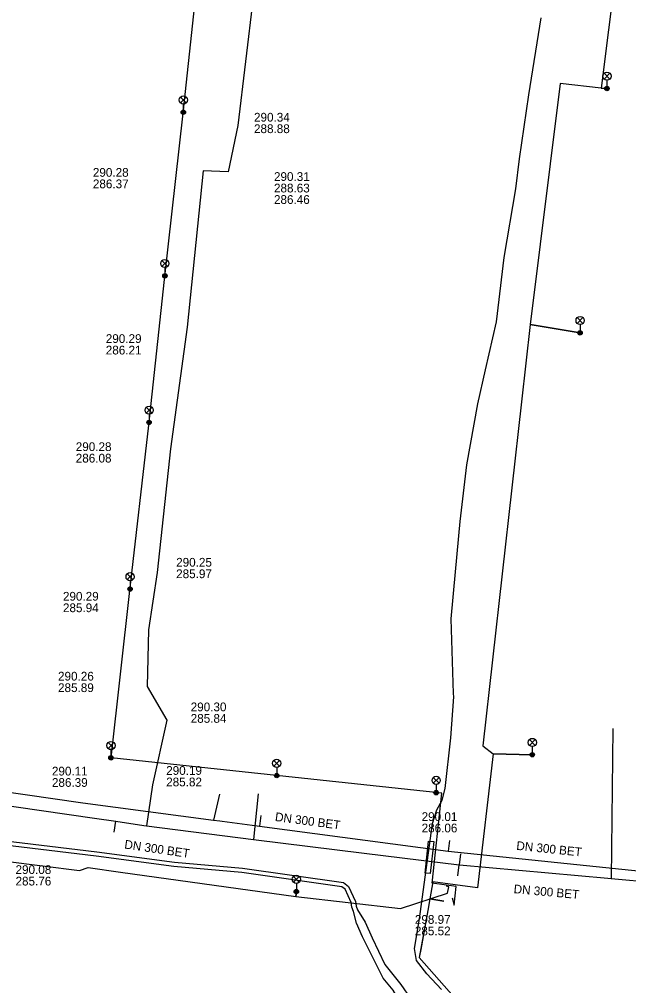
# Model space of a CAD drawing. Extents: x -595540 to -593988, y -1160850 to -1159202.
# Drawn here: x -594220.6 to -594164.8, y -1160155.5 to -1160067.1 of the extents above; entities that cross this region are included whole.
import ezdxf

# ---------------------------------------------------------------- set-up
doc = ezdxf.new("R2010")
doc.units = 0
for name, color, linetype in [('BKOM-ODVODNENI_objekt', 7, 'Continuous'), ('BVK-DESTOVA_popisy', 7, 'Continuous'), ('BVK-DESTOVA_trasa sítě', 7, 'Continuous'), ('BVK-SPLASKOVA_popisy', 7, 'Continuous'), ('BVK-SPLASKOVA_trasa sítě', 7, 'Continuous'), ('DESTOVA-NEPROVOZOVANA_popisy', 7, 'Continuous'), ('DESTOVA_trasa neprovozované sítě', 7, 'Continuous'), ('EON-NN_kabel', 7, 'Continuous'), ('SPLASKOVA_neprovozovaná  trasa sítě', 7, 'Continuous'), ('TSB_kabel VO', 7, 'Continuous'), ('TSB_lampy VO', 7, 'Continuous')]:
    doc.layers.add(name, color=color, linetype=linetype)

msp = doc.modelspace()

# ---------------------------------------------------------------- linework, layer by layer
at = {"layer": 'BKOM-ODVODNENI_objekt'}
msp.add_lwpolyline([(-594182.96, -1160145.201), (-594183.411, -1160145.17), (-594183.113, -1160142.246), (-594182.625, -1160142.279)], close=True, dxfattribs=at)
at = {"layer": 'BVK-DESTOVA_popisy'}
msp.add_line((-594184.368, -1160149.924), (-594184.368, -1160149.924), dxfattribs=at)
at = {"layer": 'BVK-DESTOVA_trasa sítě'}
for points in [[(-594248.061, -1160135.188), (-594245.43, -1160135.567), (-594245.129, -1160135.61), (-594213.683, -1160140.135)], [(-594213.683, -1160140.135), (-594211.72, -1160140.423), (-594209.166, -1160140.797), (-594208.932, -1160140.831), (-594199.127, -1160142.096), (-594189.001, -1160143.338), (-594180.305, -1160144.405)], [(-594180.305, -1160144.405), (-594180.295, -1160144.406), (-594166.721, -1160145.624), (-594166.407, -1160145.652), (-594154.241, -1160146.744)]]:
    msp.add_lwpolyline(points, dxfattribs=at)
at = {"layer": 'BVK-SPLASKOVA_popisy'}
for p, q in [((-594217.572, -1160135.44), (-594217.572, -1160135.44)), ((-594183.751, -1160139.601), (-594183.751, -1160139.601))]:
    msp.add_line(p, q, dxfattribs=at)
at = {"layer": 'BVK-SPLASKOVA_trasa sítě'}
for p, q in [((-594238.529, -1160135.328), (-594214.757, -1160138.732)), ((-594181.315, -1160143.169), (-594155.171, -1160145.844))]:
    msp.add_line(p, q, dxfattribs=at)
msp.add_lwpolyline([(-594214.757, -1160138.732), (-594202.8, -1160140.319), (-594202.217, -1160140.396), (-594202.012, -1160140.423), (-594198.797, -1160140.85), (-594198.577, -1160140.879), (-594181.315, -1160143.169)], dxfattribs=at)
at = {"layer": 'DESTOVA-NEPROVOZOVANA_popisy'}
for p, q in [((-594199.084, -1160077.523), (-594199.084, -1160077.523)), ((-594213.826, -1160082.565), (-594213.826, -1160082.565)), ((-594197.258, -1160083.996), (-594197.258, -1160083.996)), ((-594212.645, -1160097.757), (-594212.645, -1160097.757)), ((-594215.392, -1160107.635), (-594215.392, -1160107.635)), ((-594206.207, -1160118.203), (-594206.207, -1160118.203)), ((-594216.564, -1160121.312), (-594216.564, -1160121.312)), ((-594217.013, -1160128.615), (-594217.013, -1160128.615)), ((-594204.877, -1160131.422), (-594204.877, -1160131.422)), ((-594207.118, -1160137.234), (-594207.118, -1160137.234))]:
    msp.add_line(p, q, dxfattribs=at)
at = {"layer": 'DESTOVA_trasa neprovozované sítě'}
for p, q in [((-594199.05, -1160064.278), (-594200.572, -1160076.827)), ((-594200.572, -1160076.827), (-594201.442, -1160081.064)), ((-594203.746, -1160080.971), (-594205.214, -1160095.273)), ((-594201.442, -1160081.064), (-594203.746, -1160080.971)), ((-594205.214, -1160095.273), (-594206.73, -1160106.378)), ((-594206.73, -1160106.378), (-594207.93, -1160117.694)), ((-594207.93, -1160117.694), (-594208.746, -1160122.942)), ((-594208.746, -1160122.942), (-594208.866, -1160128.103)), ((-594208.866, -1160128.103), (-594207.055, -1160131.194)), ((-594207.055, -1160131.194), (-594208.363, -1160137.081)), ((-594166.265, -1160131.946), (-594166.407, -1160145.652)), ((-594208.363, -1160137.081), (-594208.932, -1160140.831)), ((-594198.696, -1160137.927), (-594199.127, -1160142.096)), ((-594211.865, -1160141.412), (-594211.72, -1160140.423)), ((-594180.183, -1160143.412), (-594180.305, -1160144.405)), ((-594180.427, -1160145.398), (-594180.305, -1160144.405))]:
    msp.add_line(p, q, dxfattribs=at)
at = {"layer": 'EON-NN_kabel'}
for points in [[(-594181.928, -1160155.796), (-594183.262, -1160154.356), (-594184.225, -1160153.152), (-594184.391, -1160152.054), (-594183.946, -1160149.348), (-594183.426, -1160145.521), (-594182.768, -1160140.636), (-594182.358, -1160139.385), (-594181.872, -1160138.488), (-594181.609, -1160137.418), (-594181.088, -1160132.807), (-594180.804, -1160129.066), (-594180.819, -1160128.758), (-594181.034, -1160121.927), (-594180.638, -1160117.631), (-594180.227, -1160113.039), (-594179.626, -1160107.859), (-594178.605, -1160102.255), (-594177.913, -1160099.168), (-594176.902, -1160094.768), (-594176.189, -1160088.907), (-594175.117, -1160082.621), (-594174.788, -1160079.882), (-594173.955, -1160074.018), (-594172.801, -1160066.98)], [(-594222.854, -1160142.095), (-594213.47, -1160143.219), (-594206.372, -1160144.172), (-594200.143, -1160144.717), (-594190.889, -1160146.033), (-594190.435, -1160146.382), (-594189.799, -1160147.747), (-594189.74, -1160148.187), (-594189.623, -1160148.52), (-594188.927, -1160149.643), (-594188.263, -1160151.077), (-594187.106, -1160153.522), (-594185.64, -1160155.331), (-594184.776, -1160156.621), (-594183.956, -1160157.48), (-594182.993, -1160157.822), (-594180.728, -1160158.304), (-594179.265, -1160158.501), (-594179.149, -1160158.413), (-594179.119, -1160158.068), (-594179.076, -1160157.896), (-594178.967, -1160157.851)], [(-594178.482, -1160157.868), (-594178.401, -1160158.061), (-594178.419, -1160158.317), (-594178.515, -1160158.444), (-594178.646, -1160158.888), (-594179.245, -1160159.28), (-594180.805, -1160159.261), (-594183.617, -1160158.905), (-594184.694, -1160158.025), (-594185.598, -1160157.181), (-594186.354, -1160155.868), (-594187.28, -1160154.761), (-594189.16, -1160150.988), (-594189.714, -1160149.742), (-594189.989, -1160148.687), (-594190.132, -1160148.281), (-594190.187, -1160147.861), (-594190.757, -1160146.64), (-594191.049, -1160146.415), (-594200.189, -1160145.115), (-594206.416, -1160144.57), (-594213.518, -1160143.617), (-594222.906, -1160142.491)]]:
    msp.add_lwpolyline(points, dxfattribs=at)
at = {"layer": 'SPLASKOVA_neprovozovaná  trasa sítě'}
for p, q in [((-594202.246, -1160137.957), (-594202.8, -1160140.319)), ((-594198.446, -1160139.888), (-594198.577, -1160140.879)), ((-594181.213, -1160142.174), (-594181.315, -1160143.169))]:
    msp.add_line(p, q, dxfattribs=at)
at = {"layer": 'TSB_kabel VO'}
for points in [[(-594167.58, -1160055.75), (-594167.478, -1160055.443), (-594165.346, -1160057.624), (-594167.336, -1160073.411), (-594166.799, -1160073.446), (-594167.336, -1160073.411), (-594171.07, -1160072.992), (-594173.823, -1160095.012), (-594169.252, -1160095.779), (-594173.823, -1160095.012), (-594174.606, -1160102.091), (-594178.159, -1160133.522), (-594177.202, -1160134.264), (-594173.628, -1160134.345), (-594177.202, -1160134.264), (-594178.634, -1160146.506), (-594182.715, -1160145.962), (-594182.989, -1160147.529), (-594181.721, -1160147.724)], [(-594180.96, -1160147.42), (-594180.77, -1160148.1), (-594180.58, -1160146.38), (-594182.79, -1160146.08), (-594181.9, -1160137.87), (-594212.15, -1160134.63), (-594210.43, -1160119.33), (-594208.71, -1160104.23), (-594207.28, -1160090.9), (-594205.56, -1160075.7), (-594204, -1160061.2)], [(-594221.829, -1160144.067), (-594215.04, -1160144.925), (-594214.258, -1160144.648), (-594211.288, -1160145.077), (-594195.259, -1160147.307), (-594195.211, -1160146.855), (-594195.259, -1160147.307), (-594185.684, -1160148.412), (-594181.394, -1160146.991), (-594181.252, -1160146.433), (-594181.52, -1160146.359)], [(-594181.721, -1160147.724), (-594182.989, -1160147.529), (-594183.173, -1160148.584), (-594183.826, -1160152.132), (-594183.966, -1160152.89), (-594180.322, -1160157.009)], [(-594181.721, -1160147.724), (-594182.989, -1160147.529), (-594183.173, -1160148.584), (-594183.966, -1160152.89), (-594180.322, -1160157.009)]]:
    msp.add_lwpolyline(points, dxfattribs=at)
at = {"layer": 'TSB_lampy VO'}
for p, q in [((-594167.064, -1160072.586), (-594166.534, -1160072.056)), ((-594167.064, -1160072.056), (-594166.534, -1160072.586)), ((-594167.064, -1160072.586), (-594166.534, -1160072.056)), ((-594167.064, -1160072.056), (-594166.534, -1160072.586)), ((-594166.799, -1160072.696), (-594166.799, -1160073.446)), ((-594166.799, -1160072.696), (-594166.799, -1160073.446)), ((-594205.815, -1160074.76), (-594205.285, -1160074.23)), ((-594205.815, -1160074.23), (-594205.285, -1160074.76)), ((-594205.815, -1160074.76), (-594205.285, -1160074.23)), ((-594205.815, -1160074.23), (-594205.285, -1160074.76)), ((-594205.55, -1160074.87), (-594205.55, -1160075.62)), ((-594205.55, -1160074.87), (-594205.55, -1160075.62)), ((-594207.505, -1160089.71), (-594206.975, -1160089.18)), ((-594207.505, -1160089.18), (-594206.975, -1160089.71)), ((-594207.505, -1160089.71), (-594206.975, -1160089.18)), ((-594207.505, -1160089.18), (-594206.975, -1160089.71)), ((-594207.24, -1160089.82), (-594207.24, -1160090.57)), ((-594207.24, -1160089.82), (-594207.24, -1160090.57)), ((-594169.517, -1160094.919), (-594168.987, -1160094.389)), ((-594169.517, -1160094.389), (-594168.987, -1160094.919)), ((-594169.517, -1160094.919), (-594168.987, -1160094.389)), ((-594169.517, -1160094.389), (-594168.987, -1160094.919)), ((-594169.252, -1160095.029), (-594169.252, -1160095.779)), ((-594169.252, -1160095.029), (-594169.252, -1160095.779)), ((-594208.945, -1160103.11), (-594208.415, -1160102.58)), ((-594208.945, -1160102.58), (-594208.415, -1160103.11)), ((-594208.945, -1160103.11), (-594208.415, -1160102.58)), ((-594208.945, -1160102.58), (-594208.415, -1160103.11)), ((-594208.68, -1160103.22), (-594208.68, -1160103.97)), ((-594208.68, -1160103.22), (-594208.68, -1160103.97)), ((-594210.685, -1160118.34), (-594210.155, -1160117.81)), ((-594210.685, -1160117.81), (-594210.155, -1160118.34)), ((-594210.685, -1160118.34), (-594210.155, -1160117.81)), ((-594210.685, -1160117.81), (-594210.155, -1160118.34)), ((-594210.42, -1160118.45), (-594210.42, -1160119.2)), ((-594210.42, -1160118.45), (-594210.42, -1160119.2)), ((-594212.435, -1160133.77), (-594211.905, -1160133.24)), ((-594212.435, -1160133.24), (-594211.905, -1160133.77)), ((-594212.435, -1160133.77), (-594211.905, -1160133.24)), ((-594212.435, -1160133.24), (-594211.905, -1160133.77)), ((-594173.893, -1160133.485), (-594173.363, -1160132.955)), ((-594173.893, -1160132.955), (-594173.363, -1160133.485)), ((-594173.893, -1160133.485), (-594173.363, -1160132.955)), ((-594173.893, -1160132.955), (-594173.363, -1160133.485)), ((-594212.17, -1160133.88), (-594212.17, -1160134.63)), ((-594212.17, -1160133.88), (-594212.17, -1160134.63)), ((-594173.628, -1160133.595), (-594173.628, -1160134.345)), ((-594173.628, -1160133.595), (-594173.628, -1160134.345)), ((-594197.275, -1160135.39), (-594196.745, -1160134.86)), ((-594197.275, -1160134.86), (-594196.745, -1160135.39)), ((-594197.275, -1160135.39), (-594196.745, -1160134.86)), ((-594197.275, -1160134.86), (-594196.745, -1160135.39)), ((-594197.01, -1160135.5), (-594197.01, -1160136.25)), ((-594197.01, -1160135.5), (-594197.01, -1160136.25)), ((-594182.685, -1160136.95), (-594182.155, -1160136.42)), ((-594182.685, -1160136.42), (-594182.155, -1160136.95)), ((-594182.685, -1160136.95), (-594182.155, -1160136.42)), ((-594182.685, -1160136.42), (-594182.155, -1160136.95)), ((-594182.42, -1160137.06), (-594182.42, -1160137.81)), ((-594182.42, -1160137.06), (-594182.42, -1160137.81)), ((-594195.476, -1160145.995), (-594194.946, -1160145.465)), ((-594195.476, -1160145.465), (-594194.946, -1160145.995)), ((-594195.476, -1160145.995), (-594194.946, -1160145.465)), ((-594195.476, -1160145.465), (-594194.946, -1160145.995)), ((-594195.211, -1160146.105), (-594195.211, -1160146.855)), ((-594195.211, -1160146.105), (-594195.211, -1160146.855))]:
    msp.add_line(p, q, dxfattribs=at)
for centre, radius in [((-594166.799, -1160072.321), 0.375), ((-594166.799, -1160072.321), 0.375), ((-594166.799, -1160073.446), 0.2), ((-594166.799, -1160073.446), 0.2), ((-594166.799, -1160073.446), 0.145), ((-594166.799, -1160073.446), 0.145), ((-594166.799, -1160073.446), 0.0876), ((-594166.799, -1160073.446), 0.0876), ((-594205.55, -1160074.495), 0.375), ((-594205.55, -1160074.495), 0.375), ((-594205.55, -1160075.62), 0.2), ((-594205.55, -1160075.62), 0.2), ((-594205.55, -1160075.62), 0.145), ((-594205.55, -1160075.62), 0.145), ((-594205.55, -1160075.62), 0.0876), ((-594205.55, -1160075.62), 0.0876), ((-594207.24, -1160089.445), 0.375), ((-594207.24, -1160089.445), 0.375), ((-594207.24, -1160090.57), 0.2), ((-594207.24, -1160090.57), 0.2), ((-594207.24, -1160090.57), 0.145), ((-594207.24, -1160090.57), 0.145), ((-594207.24, -1160090.57), 0.0876), ((-594207.24, -1160090.57), 0.0876), ((-594169.252, -1160094.654), 0.375), ((-594169.252, -1160094.654), 0.375), ((-594169.252, -1160095.779), 0.2), ((-594169.252, -1160095.779), 0.2), ((-594169.252, -1160095.779), 0.145), ((-594169.252, -1160095.779), 0.145), ((-594169.252, -1160095.779), 0.0876), ((-594169.252, -1160095.779), 0.0876), ((-594208.68, -1160102.845), 0.375), ((-594208.68, -1160102.845), 0.375), ((-594208.68, -1160103.97), 0.2), ((-594208.68, -1160103.97), 0.2), ((-594208.68, -1160103.97), 0.145), ((-594208.68, -1160103.97), 0.145), ((-594208.68, -1160103.97), 0.0876), ((-594208.68, -1160103.97), 0.0876), ((-594210.42, -1160118.075), 0.375), ((-594210.42, -1160118.075), 0.375), ((-594210.42, -1160119.2), 0.2), ((-594210.42, -1160119.2), 0.2), ((-594210.42, -1160119.2), 0.145), ((-594210.42, -1160119.2), 0.145), ((-594210.42, -1160119.2), 0.0876), ((-594210.42, -1160119.2), 0.0876), ((-594212.17, -1160133.505), 0.375), ((-594212.17, -1160133.505), 0.375), ((-594173.628, -1160133.22), 0.375), ((-594173.628, -1160133.22), 0.375), ((-594173.628, -1160134.345), 0.2), ((-594173.628, -1160134.345), 0.2), ((-594173.628, -1160134.345), 0.145), ((-594173.628, -1160134.345), 0.145), ((-594173.628, -1160134.345), 0.0876), ((-594173.628, -1160134.345), 0.0876), ((-594212.17, -1160134.63), 0.2), ((-594212.17, -1160134.63), 0.2), ((-594212.17, -1160134.63), 0.145), ((-594212.17, -1160134.63), 0.145), ((-594212.17, -1160134.63), 0.0876), ((-594212.17, -1160134.63), 0.0876), ((-594197.01, -1160135.125), 0.375), ((-594197.01, -1160135.125), 0.375), ((-594197.01, -1160136.25), 0.2), ((-594197.01, -1160136.25), 0.2), ((-594197.01, -1160136.25), 0.145), ((-594197.01, -1160136.25), 0.145), ((-594197.01, -1160136.25), 0.0876), ((-594197.01, -1160136.25), 0.0876), ((-594182.42, -1160136.685), 0.375), ((-594182.42, -1160136.685), 0.375), ((-594182.42, -1160137.81), 0.2), ((-594182.42, -1160137.81), 0.2), ((-594182.42, -1160137.81), 0.145), ((-594182.42, -1160137.81), 0.145), ((-594182.42, -1160137.81), 0.0876), ((-594182.42, -1160137.81), 0.0876), ((-594195.211, -1160145.73), 0.375), ((-594195.211, -1160145.73), 0.375), ((-594195.211, -1160146.855), 0.2), ((-594195.211, -1160146.855), 0.2), ((-594195.211, -1160146.855), 0.145), ((-594195.211, -1160146.855), 0.145), ((-594195.211, -1160146.855), 0.0876), ((-594195.211, -1160146.855), 0.0876)]:
    msp.add_circle(centre, radius, dxfattribs=at)

# ---------------------------------------------------------------- texts
at = {"layer": 'BVK-DESTOVA_popisy'}
for rotation, p in [(351.66571, (-594210.981, -1160142.908)), (354.89006, (-594175.357, -1160146.995))]:
    msp.add_text('DN 300 BET', height=0.8, rotation=rotation, dxfattribs=at).set_placement(p)
for s, p in [('290.08', (-594220.901, -1160145.245)), ('285.76', (-594220.901, -1160146.295)), ('298.97', (-594184.368, -1160149.799)), ('285.52', (-594184.368, -1160150.849))]:
    msp.add_text(s, height=0.8, dxfattribs=at).set_placement(p)
at = {"layer": 'BVK-SPLASKOVA_popisy'}
for s, p in [('290.11', (-594217.572, -1160136.24)), ('286.39', (-594217.572, -1160137.28)), ('290.01', (-594183.751, -1160140.401)), ('286.06', (-594183.751, -1160141.441))]:
    msp.add_text(s, height=0.8, dxfattribs=at).set_placement(p)
for rotation, p in [(352.42634, (-594197.198, -1160140.392)), (354.14521, (-594175.113, -1160143.033))]:
    msp.add_text('DN 300 BET', height=0.8, rotation=rotation, dxfattribs=at).set_placement(p)
at = {"layer": 'DESTOVA-NEPROVOZOVANA_popisy'}
for s, p in [('290.34', (-594199.084, -1160076.473)), ('288.88', (-594199.084, -1160077.523)), ('290.28', (-594213.826, -1160081.515)), ('290.31', (-594197.258, -1160081.896)), ('286.37', (-594213.826, -1160082.565)), ('288.63', (-594197.258, -1160082.946)), ('286.46', (-594197.258, -1160083.996)), ('290.29', (-594212.645, -1160096.707)), ('286.21', (-594212.645, -1160097.757)), ('290.28', (-594215.392, -1160106.585)), ('286.08', (-594215.392, -1160107.635)), ('290.25', (-594206.207, -1160117.153)), ('285.97', (-594206.207, -1160118.203)), ('290.29', (-594216.564, -1160120.262)), ('285.94', (-594216.564, -1160121.312)), ('290.26', (-594217.013, -1160127.565)), ('285.89', (-594217.013, -1160128.615)), ('290.30', (-594204.877, -1160130.372)), ('285.84', (-594204.877, -1160131.422)), ('290.19', (-594207.118, -1160136.184)), ('285.82', (-594207.118, -1160137.234))]:
    msp.add_text(s, height=0.8, dxfattribs=at).set_placement(p)

doc.saveas('drawing.dxf')
